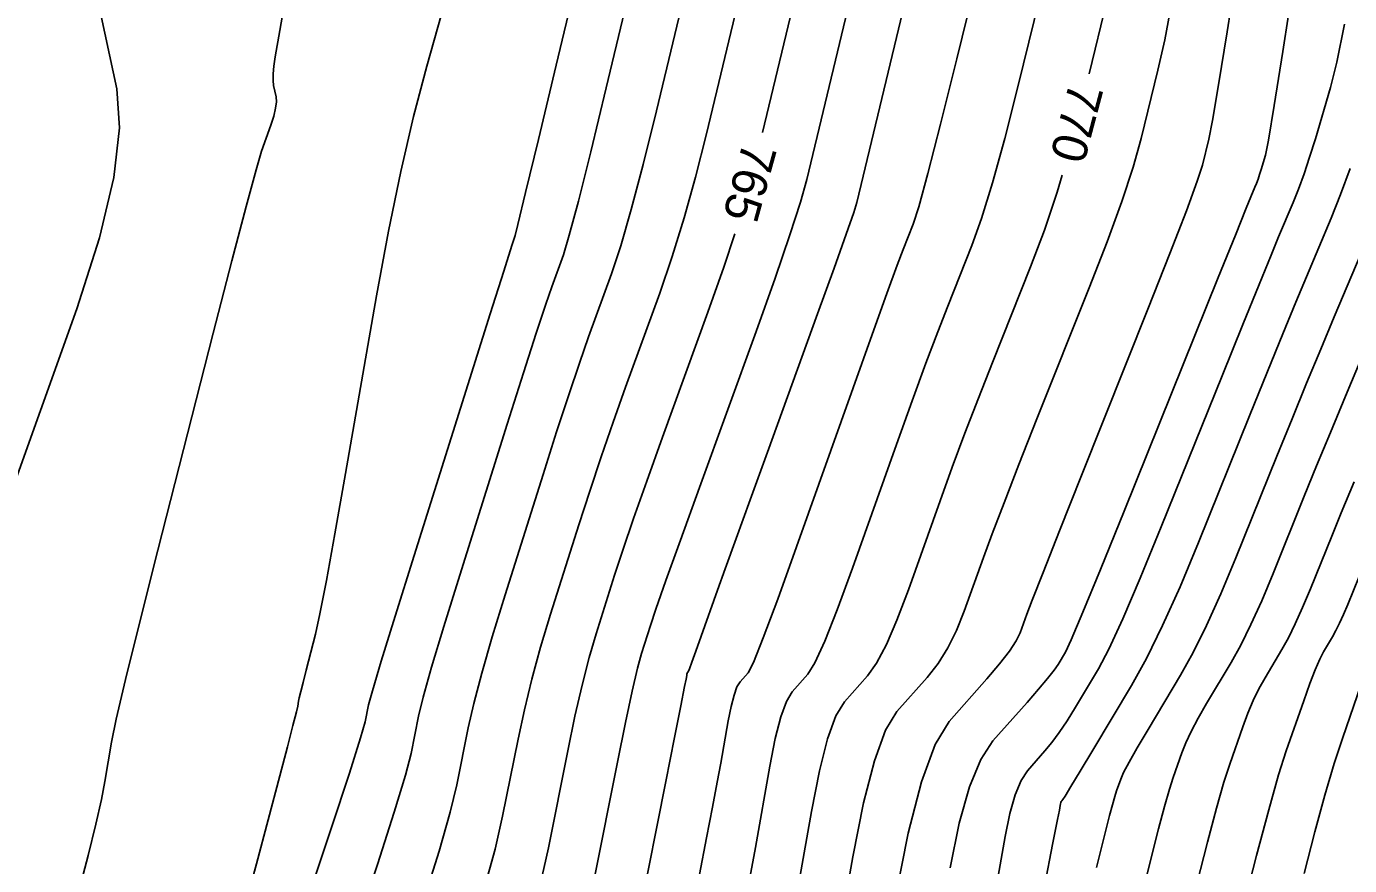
# Model space of a CAD drawing. Extents: x 2082232 to 2083549, y 592624 to 593832.
# Drawn here: x 2082984 to 2083010.47, y 593537.38 to 593554.16 of the extents above; entities that cross this region are included whole.
import ezdxf

# ---------------------------------------------------------------- set-up
doc = ezdxf.new("R2010")
doc.units = 0
doc.layers.add('DT_X_Contour_Major', color=7, linetype='Continuous')
doc.layers.add('DT_X_Contour_Minor', color=7, linetype='Continuous')

msp = doc.modelspace()

# ---------------------------------------------------------------- linework, layer by layer
at = {"layer": 'DT_X_Contour_Major'}
for points in [[(2083000.609, 593559.89), (2082998.723, 593552.039)], [(2082992.726, 593555.925), (2082992.006, 593553.367), (2082991.74, 593552.361), (2082991.484, 593551.261), (2082991.237, 593550.067), (2082991, 593548.779), (2082990.379, 593545.221), (2082990.167, 593544.019), (2082989.996, 593543.083), (2082989.866, 593542.414), (2082989.776, 593542.01), (2082989.592, 593541.289), (2082989.531, 593541.047), (2082989.485, 593540.864), (2082989.455, 593540.739), (2082989.441, 593540.672), (2082989.424, 593540.571), (2082989.397, 593540.456), (2082989.328, 593540.185), (2082989.217, 593539.759), (2082989.064, 593539.177), (2082988.6, 593537.419), (2082988.402, 593536.705)], [(2083005.615, 593554.668), (2083005.257, 593553.218)], [(2083004.72, 593551.188), (2083004.619, 593550.85), (2083004.363, 593550.09), (2083004.087, 593549.357), (2083003.322, 593547.443), (2083003.042, 593546.731), (2083002.773, 593546.032), (2083002.518, 593545.347), (2083002.275, 593544.674), (2083001.642, 593542.898), (2083001.413, 593542.291), (2083001.201, 593541.802), (2083001.004, 593541.431), (2083000.824, 593541.178), (2083000.364, 593540.66), (2083000.193, 593540.377), (2083000.026, 593539.917), (2082999.862, 593539.28), (2082999.701, 593538.466), (2082999.275, 593536.059)], [(2083010.479, 593551.322), (2083010.289, 593550.799), (2083010.102, 593550.331), (2083009.605, 593549.154), (2083009.395, 593548.65), (2083009.135, 593548.018), (2083008.826, 593547.26), (2083008.468, 593546.375), (2083007.448, 593543.846), (2083007.077, 593542.956), (2083006.729, 593542.182), (2083006.405, 593541.524), (2083006.104, 593540.982), (2083005.332, 593539.693), (2083005.077, 593539.268), (2083004.893, 593538.962), (2083004.779, 593538.774), (2083004.735, 593538.705), (2083004.71, 593538.677), (2083004.701, 593538.663), (2083004.693, 593538.643), (2083004.685, 593538.617), (2083004.679, 593538.585), (2083004.662, 593538.49), (2083004.625, 593538.301), (2083004.528, 593537.805), (2083004.371, 593537.002)], [(2082998.166, 593550.015), (2082997.946, 593549.346), (2082997.63, 593548.448), (2082996.722, 593545.947), (2082996.407, 593545.071), (2082996.143, 593544.32), (2082995.928, 593543.693), (2082995.764, 593543.191), (2082995.394, 593542.017), (2082995.254, 593541.541), (2082995.113, 593540.993), (2082994.971, 593540.372), (2082994.827, 593539.68), (2082994.44, 593537.738), (2082994.269, 593536.969)], [(2083010.771, 593541.202), (2083010.333, 593539.945), (2083010.162, 593539.422), (2083009.975, 593538.793), (2083009.774, 593538.06), (2083009.558, 593537.222)]]:
    msp.add_lwpolyline(points, dxfattribs=at)
at = {"layer": 'DT_X_Contour_Minor'}
for points in [[(2082996.596, 593561.724), (2082994.595, 593553.391), (2082994.238, 593551.905), (2082993.982, 593550.842), (2082993.827, 593550.201), (2082993.774, 593549.982), (2082993.766, 593549.962), (2082993.71, 593549.785), (2082993.547, 593549.269), (2082993.277, 593548.413), (2082991.754, 593543.582), (2082991.374, 593542.372), (2082991.096, 593541.472), (2082990.918, 593540.88), (2082990.842, 593540.598), (2082990.774, 593540.256), (2082990.682, 593539.936), (2082990.457, 593539.231), (2082990.099, 593538.141), (2082989.608, 593536.666)], [(2082997.599, 593561.265), (2082995.598, 593552.933), (2082995.287, 593551.654), (2082995.04, 593550.672), (2082994.857, 593549.987), (2082994.738, 593549.599), (2082994.505, 593548.958), (2082994.385, 593548.607), (2082994.196, 593548.032), (2082993.94, 593547.233), (2082993.617, 593546.212), (2082992.664, 593543.19), (2082992.344, 593542.164), (2082992.1, 593541.352), (2082991.931, 593540.753), (2082991.838, 593540.368), (2082991.691, 593539.627), (2082991.579, 593539.194), (2082991.355, 593538.452), (2082991.017, 593537.401), (2082990.567, 593536.04)], [(2082998.603, 593560.807), (2082996.601, 593552.474), (2082996.336, 593551.403), (2082996.098, 593550.503), (2082995.887, 593549.773), (2082995.702, 593549.215), (2082995.244, 593547.955), (2082995.059, 593547.428), (2082994.845, 593546.794), (2082994.603, 593546.053), (2082994.332, 593545.205), (2082993.574, 593542.799), (2082993.314, 593541.956), (2082993.104, 593541.232), (2082992.945, 593540.626), (2082992.834, 593540.139), (2082992.607, 593538.997), (2082992.476, 593538.452), (2082992.252, 593537.674), (2082991.935, 593536.661)], [(2082999.606, 593560.349), (2082997.604, 593552.016), (2082997.385, 593551.152), (2082997.156, 593550.333), (2082996.917, 593549.56), (2082996.666, 593548.832), (2082995.983, 593546.951), (2082995.733, 593546.25), (2082995.494, 593545.557), (2082995.265, 593544.873), (2082995.048, 593544.198), (2082994.484, 593542.408), (2082994.284, 593541.749), (2082994.109, 593541.112), (2082993.958, 593540.499), (2082993.831, 593539.91), (2082993.524, 593538.368), (2082993.373, 593537.711), (2082993.149, 593536.895)], [(2083001.612, 593559.432), (2082999.61, 593551.099), (2082999.484, 593550.65), (2082999.273, 593549.994), (2082998.976, 593549.132), (2082998.594, 593548.065), (2082997.461, 593544.943), (2082997.082, 593543.893), (2082996.791, 593543.083), (2082996.591, 593542.513), (2082996.48, 593542.184), (2082996.304, 593541.626), (2082996.225, 593541.333), (2082996.118, 593540.873), (2082995.984, 593540.245), (2082995.823, 593539.451), (2082995.357, 593537.109)], [(2083002.533, 593558.633), (2083000.613, 593550.641), (2083000.55, 593550.444), (2083000.397, 593550.008), (2083000.155, 593549.331), (2082999.824, 593548.414), (2082998.821, 593545.649), (2082998.476, 593544.699), (2082998.195, 593543.922), (2082997.977, 593543.318), (2082997.823, 593542.887), (2082997.496, 593541.969), (2082997.389, 593541.667), (2082997.31, 593541.45), (2082997.261, 593541.317), (2082997.241, 593541.269), (2082997.227, 593541.253), (2082997.222, 593541.244), (2082997.217, 593541.23), (2082997.212, 593541.211), (2082997.207, 593541.186), (2082997.194, 593541.113), (2082997.165, 593540.965), (2082997.088, 593540.574), (2082996.962, 593539.942), (2082996.788, 593539.067), (2082996.26, 593536.413)], [(2083003.574, 593557.423), (2083002.612, 593553.516), (2083002.287, 593552.21), (2083002.033, 593551.223), (2083001.85, 593550.556), (2083001.739, 593550.207), (2083001.537, 593549.701), (2083001.418, 593549.387), (2083001.211, 593548.821), (2083000.918, 593548.005), (2083000.537, 593546.938), (2082999.406, 593543.76), (2082999.027, 593542.708), (2082998.739, 593541.937), (2082998.541, 593541.447), (2082998.435, 593541.238), (2082998.273, 593541.055), (2082998.212, 593540.955), (2082998.153, 593540.793), (2082998.095, 593540.567), (2082998.038, 593540.28), (2082997.888, 593539.428), (2082997.819, 593539.05), (2082997.724, 593538.552), (2082997.604, 593537.936), (2082997.459, 593537.201)], [(2083004.595, 593556.045), (2083003.841, 593552.985), (2083003.571, 593551.924), (2083003.326, 593551.037), (2083003.107, 593550.323), (2083002.913, 593549.782), (2083002.43, 593548.572), (2083002.23, 593548.059), (2083001.992, 593547.427), (2083001.718, 593546.676), (2083001.406, 593545.806), (2083000.524, 593543.329), (2083000.22, 593542.5), (2082999.97, 593541.87), (2082999.773, 593541.439), (2082999.629, 593541.208), (2082999.318, 593540.858), (2082999.203, 593540.666), (2082999.089, 593540.355), (2082998.978, 593539.924), (2082998.869, 593539.373), (2082998.581, 593537.744), (2082998.472, 593537.135)], [(2083008.239, 593555.46), (2083008.019, 593554.054), (2083007.849, 593552.994), (2083007.727, 593552.28), (2083007.655, 593551.912), (2083007.526, 593551.392), (2083007.422, 593551.066), (2083007.205, 593550.476), (2083006.876, 593549.624), (2083006.435, 593548.508), (2083005.107, 593545.184), (2083004.665, 593544.075), (2083004.336, 593543.243), (2083004.118, 593542.688), (2083004.012, 593542.41), (2083003.879, 593542.036), (2083003.8, 593541.874), (2083003.662, 593541.667), (2083003.466, 593541.414), (2083003.212, 593541.117), (2083002.456, 593540.265), (2083002.175, 593539.803), (2083001.902, 593539.058), (2083001.635, 593538.029), (2083001.374, 593536.717)], [(2083009.363, 593555.134), (2083009.134, 593553.662), (2083008.961, 593552.58), (2083008.844, 593551.889), (2083008.784, 593551.587), (2083008.699, 593551.303), (2083008.668, 593551.201), (2083008.637, 593551.107), (2083008.606, 593551.023), (2083008.576, 593550.947), (2083008.495, 593550.757), (2083008.403, 593550.53), (2083008.185, 593549.991), (2083007.841, 593549.142), (2083007.372, 593547.98), (2083005.956, 593544.468), (2083005.484, 593543.304), (2083005.131, 593542.447), (2083004.898, 593541.896), (2083004.783, 593541.651), (2083004.637, 593541.406), (2083004.557, 593541.29), (2083004.427, 593541.125), (2083004.246, 593540.911), (2083004.016, 593540.647), (2083003.334, 593539.878), (2083003.089, 593539.504), (2083002.864, 593538.956), (2083002.659, 593538.234), (2083002.476, 593537.339)], [(2082985.418, 593554.712), (2082985.802, 593552.914), (2082985.86, 593552.134), (2082985.746, 593551.14), (2082985.46, 593549.934), (2082985.001, 593548.515), (2082983.55, 593544.448)], [(2083006.922, 593554.691), (2083006.77, 593553.897), (2083006.635, 593553.29), (2083006.298, 593551.923), (2083006.138, 593551.352), (2083005.912, 593550.663), (2083005.62, 593549.857), (2083005.261, 593548.933), (2083004.215, 593546.313), (2083003.854, 593545.403), (2083003.555, 593544.638), (2083003.318, 593544.018), (2083003.143, 593543.542), (2083002.761, 593542.467), (2083002.607, 593542.082), (2083002.431, 593541.734), (2083002.235, 593541.423), (2083002.018, 593541.147), (2083001.41, 593540.462), (2083001.184, 593540.088), (2083000.962, 593539.48), (2083000.745, 593538.637), (2083000.532, 593537.56), (2082999.969, 593534.375)], [(2082989.116, 593554.386), (2082989.068, 593554.084), (2082988.974, 593553.554), (2082988.946, 593553.369), (2082988.93, 593553.212), (2082988.929, 593553.084), (2082988.94, 593552.984), (2082988.99, 593552.754), (2082988.997, 593552.654), (2082988.982, 593552.527), (2082988.946, 593552.372), (2082988.887, 593552.191), (2082988.701, 593551.67), (2082988.589, 593551.296), (2082988.39, 593550.564), (2082988.104, 593549.475), (2082987.732, 593548.027), (2082986.626, 593543.69), (2082986.257, 593542.23), (2082985.979, 593541.103), (2082985.792, 593540.31), (2082985.697, 593539.849), (2082985.566, 593539.066), (2082985.495, 593538.705), (2082985.382, 593538.211), (2082985.228, 593537.585), (2082985.031, 593536.825)], [(2083010.368, 593554.211), (2083010.216, 593553.449), (2083010.089, 593552.939), (2083009.784, 593551.918), (2083009.67, 593551.55), (2083009.558, 593551.215), (2083009.447, 593550.911), (2083009.339, 593550.639), (2083009.05, 593549.956), (2083008.899, 593549.59), (2083008.66, 593549.005), (2083008.334, 593548.201), (2083007.92, 593547.178), (2083006.702, 593544.157), (2083006.28, 593543.13), (2083005.93, 593542.314), (2083005.651, 593541.71), (2083005.443, 593541.317), (2083004.984, 593540.55), (2083004.817, 593540.279), (2083004.66, 593540.044), (2083004.513, 593539.842), (2083004.375, 593539.676), (2083004.022, 593539.278), (2083003.895, 593539.083), (2083003.778, 593538.799), (2083003.672, 593538.426), (2083003.577, 593537.962), (2083003.338, 593536.606)], [(2083010.865, 593550.023), (2083010.16, 593548.353), (2083009.891, 593547.71), (2083009.61, 593547.032), (2083009.318, 593546.319), (2083009.015, 593545.573), (2083008.193, 593543.535), (2083007.893, 593542.816), (2083007.609, 593542.186), (2083007.341, 593541.645), (2083007.089, 593541.193), (2083006.439, 593540.106), (2083006.222, 593539.738), (2083006.058, 593539.451), (2083005.947, 593539.243), (2083005.89, 593539.114), (2083005.808, 593538.878), (2083005.772, 593538.765), (2083005.725, 593538.6), (2083005.668, 593538.386), (2083005.6, 593538.12), (2083005.406, 593537.346)], [(2083010.715, 593547.552), (2083010.386, 593546.769), (2083010.085, 593546.045), (2083009.81, 593545.379), (2083009.563, 593544.77), (2083008.939, 593543.225), (2083008.712, 593542.679), (2083008.496, 593542.201), (2083008.293, 593541.79), (2083008.102, 593541.447), (2083007.609, 593540.623), (2083007.439, 593540.329), (2083007.299, 593540.067), (2083007.19, 593539.836), (2083007.11, 593539.636), (2083006.939, 593539.145), (2083006.864, 593538.908), (2083006.767, 593538.566), (2083006.648, 593538.119), (2083006.507, 593537.567), (2083006.103, 593535.955)], [(2083010.56, 593545.059), (2083010.303, 593544.438), (2083010.111, 593543.968), (2083009.685, 593542.914), (2083009.53, 593542.541), (2083009.383, 593542.215), (2083009.245, 593541.935), (2083009.114, 593541.701), (2083008.778, 593541.139), (2083008.655, 593540.92), (2083008.54, 593540.683), (2083008.432, 593540.429), (2083008.331, 593540.158), (2083008.07, 593539.412), (2083007.956, 593539.052), (2083007.809, 593538.533), (2083007.628, 593537.853), (2083007.414, 593537.015)], [(2083010.658, 593543.165), (2083010.431, 593542.603), (2083010.349, 593542.404), (2083010.27, 593542.23), (2083010.196, 593542.081), (2083010.127, 593541.956), (2083009.947, 593541.656), (2083009.872, 593541.511), (2083009.781, 593541.299), (2083009.674, 593541.023), (2083009.551, 593540.68), (2083009.202, 593539.679), (2083009.049, 593539.196), (2083008.851, 593538.499), (2083008.608, 593537.587), (2083008.321, 593536.462)]]:
    msp.add_lwpolyline(points, dxfattribs=at)

# ---------------------------------------------------------------- texts
at = {"layer": 'DT_X_Contour_Major'}
for s, rotation, p in [('770', 255.1738, (2083004.872, 593553.077)), ('765', 254.6174, (2082998.34, 593551.881))]:
    msp.add_text(s, height=0.7, rotation=rotation, dxfattribs=at).set_placement(p)

doc.saveas('drawing.dxf')
